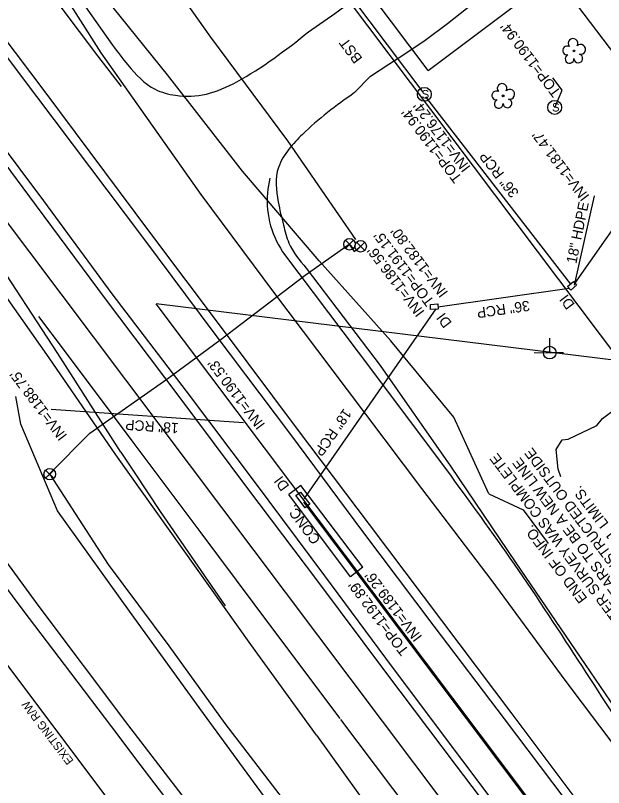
# Model space of a CAD drawing. Extents: x 1262092 to 1264624, y 774970 to 778314.
# Drawn here: x 1263816.2 to 1264043.6, y 775725.9 to 776024.1 of the extents above; entities that cross this region are included whole.
import ezdxf

# ---------------------------------------------------------------- set-up
doc = ezdxf.new("R2010")
doc.units = 0
for name, color, linetype in [('COGO Default Parcel', 7, 'Continuous'), ('Exist Boundary City Limits', 7, 'Continuous'), ('Exist Horizontal Alignment', 7, 'Continuous'), ('Exist Horizontal Alignment Tick Small', 7, 'Continuous'), ('Exist Right of Way Easement Line', 7, 'Continuous'), ('Exist Right of Way Line', 7, 'Continuous'), ('Exist Right of Way Line Text', 7, 'Continuous'), ('Exist Roads Curbs', 7, 'Continuous'), ('Exist Roads EOP', 7, 'Continuous'), ('Exist Roads EOP Other', 7, 'Continuous'), ('Exist Roads EOT', 7, 'Continuous'), ('Exist Structure Minor Drop Inlet', 7, 'Continuous'), ('Exist Structure Minor Drop Inlet Text', 7, 'Continuous'), ('Exist Structure Minor Drop Inlet Top Elevation', 7, 'Continuous'), ('Exist Structure Minor Paved Ditch or Gutter', 7, 'Continuous'), ('Exist Structure Minor Paved Ditch or Gutter Text', 7, 'Continuous'), ('Exist Structure Minor Pipes HDPE 18 Inch', 7, 'Continuous'), ('Exist Structure Minor Pipes HDPE 18 Inch Invert', 7, 'Continuous'), ('Exist Structure Minor Pipes HDPE 18 Inch Text', 7, 'Continuous'), ('Exist Structure Minor Pipes RCP 18 Inch', 7, 'Continuous'), ('Exist Structure Minor Pipes RCP 18 Inch Invert', 7, 'Continuous'), ('Exist Structure Minor Pipes RCP 18 Inch Text', 7, 'Continuous'), ('Exist Structure Minor Pipes RCP 36 Inch', 7, 'Continuous'), ('Exist Structure Minor Pipes RCP 36 Inch Invert', 7, 'Continuous'), ('Exist Structure Minor Pipes RCP 36 Inch Text', 7, 'Continuous'), ('Exist Structure Minor Storm Sewer Manhole CELL', 7, 'Continuous'), ('Exist Structure Minor Storm Sewer Manhole Leader', 7, 'Continuous'), ('Exist Structure Minor Storm Sewer Manhole Top Elevation', 7, 'Continuous'), ('Exist Utilities Gas UG Line SUE LOS B', 7, 'Continuous'), ('Exist Utilities Gas UG Line SUE LOS B Leader', 7, 'Continuous'), ('Exist Utilities Power Joint Use Telephone CELL', 7, 'Continuous'), ('Exist Utilities Power UG Cable SUE LOS B', 7, 'Continuous'), ('Exist Utilities Telephone UG FO SUE LOS B', 7, 'Continuous'), ('Exist Utilities Water UG Line SUE LOS B', 7, 'Continuous'), ('Exist Utilities Water Valve CELL', 7, 'Continuous'), ('Prop Conc 5in Monolithic Keyed In Island', 7, 'Continuous'), ('Prop Horizontal Alignment', 7, 'Continuous'), ('Prop Lane Arrow CELL', 7, 'Continuous')]:
    doc.layers.add(name, color=color, linetype=linetype)

# ---------------------------------------------------------------- blocks, each defined once
blk = doc.blocks.new('EXIST STRUCTURE MINOR STORM SEWER MANHOLE')
at = {"layer": 'Exist Structure Minor Storm Sewer Manhole CELL'}
blk.add_circle((0, 0), 0.0539, dxfattribs=at)
blk.add_text('S', height=0.065, dxfattribs=at).set_placement((-0.0206, -0.032))
blk = doc.blocks.new('EXIST UTILITIES WATER VALVE')
at = {"layer": 'Exist Utilities Water Valve CELL'}
blk.add_lwpolyline([(0.0315, 0.0315), (-0.0315, -0.0315), (0, 0), (0.0315, -0.0315), (-0.0315, 0.0315)], dxfattribs=at)
blk.add_circle((0, 0), 0.0445, dxfattribs=at)

msp = doc.modelspace()

# ---------------------------------------------------------------- linework, layer by layer
at = {"layer": 'COGO Default Parcel'}
msp.add_line((1263602.12, 776600.93), (1264624.2, 775243.33), dxfattribs=at)
at = {"layer": 'Exist Boundary City Limits'}
for p in [(1264481.92, 775101.04), (1264482.79, 775837.54)]:
    msp.add_line(p, (1263870.58, 775912.68), dxfattribs=at)
at = {"layer": 'Exist Horizontal Alignment'}
msp.add_line((1264460.35, 775084.79), (1262255.05, 778012.66), dxfattribs=at)
at = {"layer": 'Exist Horizontal Alignment Tick Small'}
for p, q in [((1264032.15, 776010.44), (1264032.15, 776010.44)), ((1264004.74, 775993.09), (1264004.74, 775993.09))]:
    msp.add_line(p, q, dxfattribs=at)
for centre in [(1264032.15, 776010.44), (1264004.74, 775993.09)]:
    msp.add_circle(centre, 0.326, dxfattribs=at)
for centre, radius, start, end in [((1264031.76, 776013.32), 1.86, 330.1651, 219.7134), ((1264034.7, 776011.03), 1.9, 257.1011, 134.1999), ((1264029.54, 776010.6), 1.73, 62.6636, 279.3457), ((1264030.44, 776007.32), 1.69, 111.5671, 6.231), ((1264033.82, 776007.54), 1.7, 181.2822, 74.56), ((1264004.35, 775995.96), 1.86, 330.1651, 219.7134), ((1264002.13, 775993.24), 1.73, 62.6636, 279.3457), ((1264007.29, 775993.67), 1.9, 257.1011, 134.1999), ((1264006.41, 775990.19), 1.7, 181.2822, 74.56), ((1264003.03, 775989.97), 1.69, 111.5671, 6.231)]:
    msp.add_arc(centre, radius, start, end, dxfattribs=at)
at = {"layer": 'Exist Right of Way Easement Line'}
for q in [(1263824.78, 776204.04), (1264214.93, 776182.35)]:
    msp.add_line((1263975.74, 776002.86), q, dxfattribs=at)
at = {"layer": 'Exist Right of Way Line'}
for p, q in [((1263590.4, 776500.74), (1264585.76, 775179.25)), ((1263350.65, 776386.89), (1264378.08, 775022.83))]:
    msp.add_line(p, q, dxfattribs=at)
at = {"layer": 'Exist Roads Curbs'}
msp.add_lwpolyline([(1263757.6, 775843.56), (1263765.24, 775849.21), (1263773.12, 775854.75), (1263785.33, 775838.83), (1263795.95, 775824.85), (1263806.14, 775811.47), (1263819.07, 775794.46), (1263837.41, 775770.15), (1263853.25, 775749.38), (1263864.32, 775734.73), (1263880.92, 775712.97), (1263893.02, 775697.01), (1263909.11, 775675.95)], dxfattribs=at)
at = {"layer": 'Exist Roads EOP'}
for points in [[(1263549.45, 776320.86), (1263578.64, 776283.05), (1263606.19, 776245.65), (1263633.43, 776209.7), (1263659.27, 776175.1), (1263687.76, 776137.36), (1263716.42, 776099.4), (1263744.97, 776061.42), (1263771.41, 776026.48), (1263799.02, 775989.75), (1263826.98, 775952.54), (1263853.49, 775916.6), (1263882.15, 775878.99), (1263908.85, 775843.6), (1263935.68, 775807.66), (1263961.78, 775772.43), (1263989.03, 775736.19), (1264015.83, 775700.49)], [(1263932.62, 775746.16), (1263907.22, 775781.13), (1263880.78, 775818.18), (1263855.02, 775854.38), (1263829.26, 775891.92), (1263802.28, 775930.04), (1263772.9, 775971.35), (1263744.47, 776010.02), (1263717.44, 776046.09), (1263689.42, 776083.28), (1263663.14, 776118.45), (1263634.69, 776156.35), (1263606.67, 776193.31), (1263579.83, 776228.89), (1263551.82, 776266.21), (1263523.51, 776303.26)], [(1263635.67, 776235.21), (1263664.15, 776199.52), (1263694.11, 776162.22), (1263723.19, 776125.55), (1263739.53, 776104.93), (1263766.81, 776069.09), (1263796.15, 776030.19), (1263824.31, 775992.83), (1263865.34, 775938.5), (1263893.23, 775901.06), (1263922.52, 775862.2), (1263949.95, 775825.28), (1263977.99, 775788.17), (1264005.13, 775752.44), (1264032.99, 775715.55), (1264060.75, 775678.62), (1264088.38, 775641.53), (1264133.95, 775582.22)], [(1263749.6, 776164.9), (1263758.59, 776150.74), (1263772.63, 776130.47), (1263800.11, 776089.27), (1263826.34, 776051.57), (1263853.69, 776012.65)], [(1263928.62, 775926.46), (1263957.2, 775888.94), (1263984.37, 775849.97), (1264009.69, 775812.65), (1264036.52, 775773.35), (1264061.61, 775736.64), (1264089.12, 775695.12), (1264113.81, 775661.2), (1264140.49, 775625.83), (1264158.69, 775601.4), (1264188.06, 775562.53), (1264215.32, 775526.57), (1264242.02, 775490.86), (1264270.63, 775453.04), (1264299.34, 775414.94), (1264328.5, 775376.44), (1264356.79, 775338.17)], [(1263932.62, 775746.16), (1263958.96, 775709.31), (1263986.71, 775670.81), (1264015.62, 775632.49), (1264042.88, 775595.85)]]:
    msp.add_lwpolyline(points, dxfattribs=at)
for points in [[(1263853.69, 776012.65), (1263859.63, 776005.02), (1263870.2, 775995.62), (1263878.04, 775993.3), (1263890, 775993.79), (1263901.73, 775998.49), (1263929.54, 776017.8)], [(1263947.26, 775994.36), (1263927.12, 775978.19), (1263921.94, 775972.47), (1263917.86, 775965.42), (1263917.75, 775952.13), (1263919.8, 775943.17), (1263921.9, 775936.19), (1263928.62, 775926.46)]]:
    msp.add_spline(points, degree=3, dxfattribs=at)
at = {"layer": 'Exist Roads EOP Other'}
for points in [[(1263929.54, 776017.8), (1263939.71, 776024.94), (1263949.33, 776032.09), (1263954.8, 776035.88), (1263956.3, 776036.71), (1263961.74, 776041.19), (1263968.51, 776047.63), (1263969.96, 776050.21), (1263971.05, 776052.75), (1263971.82, 776056.8), (1263972.66, 776060.04), (1263973.01, 776062.08), (1263972.7, 776063.35)], [(1263947.26, 775994.36), (1263953.48, 776000.71), (1263953.48, 776000.71), (1263960.57, 776005.38), (1263965.59, 776008.58), (1263974.55, 776014.6), (1263983.22, 776021.07), (1263990.61, 776026.78), (1264001.49, 776035.16), (1264011.13, 776042.77), (1264025.97, 776054.06), (1264026.67, 776054.61)]]:
    msp.add_lwpolyline(points, dxfattribs=at)
at = {"layer": 'Exist Roads EOT'}
msp.add_line((1263914.47, 775961.23), (1263913.81, 775957.07), dxfattribs=at)
for points in [[(1263547.41, 776319.35), (1263576.24, 776281.29), (1263604.19, 776244.09), (1263631.09, 776207.94), (1263656.99, 776173.37), (1263685.52, 776135.66), (1263714.31, 776097.83), (1263742.76, 776059.89), (1263768.93, 776024.55), (1263796.44, 775987.83), (1263824.18, 775950.65), (1263850.91, 775914.68), (1263879.38, 775876.92), (1263905.94, 775841.45), (1263932.91, 775805.54), (1263959.26, 775770.48), (1263986.52, 775734.29), (1264013.59, 775698.59)], [(1263856.9, 775855.42), (1263832.57, 775893.57), (1263806.47, 775933.16), (1263775.97, 775973.86), (1263747.33, 776012.37), (1263720.42, 776048.47), (1263692.76, 776085.49), (1263666.25, 776120.73), (1263637.69, 776158.55), (1263609.65, 776195.5), (1263582.74, 776231.15), (1263554.78, 776268.52), (1263526.53, 776305.86)], [(1263634.71, 776293.29), (1263661.92, 776255.81), (1263688.91, 776219.66), (1263718.75, 776179.84), (1263747.13, 776142.27), (1263762.04, 776122.53), (1263790.78, 776084.44), (1263819.18, 776046.81), (1263847.86, 776008.49), (1263857.04, 775996.7)], [(1263607.01, 776274.46), (1263637.64, 776236.73), (1263666.33, 776201.02), (1263696.03, 776164.2), (1263725.98, 776127.31), (1263742.41, 776107.39), (1263769.94, 776071.32), (1263798.94, 776032.46), (1263827.52, 775994.61), (1263868.02, 775940.4), (1263896.06, 775903.09), (1263925.16, 775864.32), (1263952.94, 775827.49), (1263980.85, 775790.42), (1264008.12, 775754.34), (1264035.58, 775717.72), (1264063.46, 775680.83), (1264091.3, 775643.74), (1264117.07, 775609.33), (1264137.68, 775581.96)], [(1263742.49, 776168.2), (1263771.27, 776129.47), (1263799.2, 776088.97), (1263823.8, 776049.73), (1263849.17, 776009.73), (1263887.89, 775955), (1263915.93, 775917.26), (1263944.39, 775879.47), (1263973.23, 775841.39), (1264000.39, 775805.7), (1264028.66, 775767.4), (1264055.46, 775731.81), (1264085.03, 775692.75)], [(1263919.48, 775932.85), (1263925.71, 775924.48), (1263954.19, 775886.75), (1263982.67, 775848.77)], [(1263941.71, 775752.58), (1263915.36, 775787.7), (1263887.96, 775824.31), (1263861.64, 775859.28), (1263835.13, 775894.73), (1263825.21, 775907.82)], [(1263856.9, 775855.42), (1263862.08, 775847.77), (1263872.16, 775832.52), (1263897.21, 775796.05)], [(1264446.09, 775083.45), (1264419.18, 775119.01), (1264392.54, 775154.06), (1264369.93, 775183.78), (1264343.71, 775218.57), (1264317, 775253.46), (1264292.67, 775285.65), (1264265.72, 775321.45), (1264237.79, 775358.61), (1264211.14, 775394.4), (1264184.66, 775429.54), (1264159.42, 775463.25), (1264133.92, 775497.47), (1264108.52, 775531.19), (1264082.14, 775566.55), (1264057.31, 775599.4), (1264024.24, 775643.38), (1263996.61, 775679.88), (1263968.79, 775716.67), (1263941.99, 775752.17)]]:
    msp.add_lwpolyline(points, dxfattribs=at)
msp.add_ellipse((1263948.55, 775952.33), major_axis=(-24.6, 25.05), ratio=0.996458, start_param=0.660697, end_param=1.385501, dxfattribs=at)
msp.add_spline([(1263982.67, 775848.77), (1264008.98, 775812.13), (1264035.24, 775772.65), (1264059.51, 775735.12)], degree=3, dxfattribs=at)
at = {"layer": 'Exist Structure Minor Drop Inlet'}
for points in [[(1264031.9, 775921.35), (1264033.14, 775919.89), (1264030.9, 775917.95), (1264029.65, 775919.39), (1264031.9, 775921.35)], [(1263979.59, 775910.72), (1263976.72, 775910.56), (1263976.61, 775912.53), (1263979.48, 775912.69), (1263979.59, 775910.72)], [(1263928.17, 775833.97), (1263924.59, 775838.66), (1263926.36, 775840.01), (1263929.94, 775835.32), (1263928.17, 775833.97)]]:
    msp.add_lwpolyline(points, dxfattribs=at)
at = {"layer": 'Exist Structure Minor Paved Ditch or Gutter'}
for p, q in [((1263926.58, 775842.61), (1263921.89, 775839.06)), ((1263950.53, 775810.96), (1263926.58, 775842.61)), ((1263945.71, 775807.31), (1263921.89, 775839.06)), ((1263950.53, 775810.96), (1263945.71, 775807.31))]:
    msp.add_line(p, q, dxfattribs=at)
at = {"layer": 'Exist Structure Minor Pipes HDPE 18 Inch'}
msp.add_line((1264032.37, 775919.97), (1264040.12, 775954.4), dxfattribs=at)
at = {"layer": 'Exist Structure Minor Pipes RCP 18 Inch'}
for p, q in [((1263978.66, 775910.75), (1263927.69, 775837.41)), ((1263904.34, 775866.75), (1263829.93, 775871.9)), ((1264151.4, 775539.1), (1263927.62, 775836.16))]:
    msp.add_line(p, q, dxfattribs=at)
at = {"layer": 'Exist Structure Minor Pipes RCP 36 Inch'}
for p, q in [((1263762.85, 776274.58), (1263973.73, 775994.48)), ((1264032.52, 775920.62), (1264203.17, 776165.23)), ((1263974.7, 775992.71), (1264030.78, 775920.37)), ((1264030.28, 775918.67), (1263979.55, 775911.49))]:
    msp.add_line(p, q, dxfattribs=at)
at = {"layer": 'Exist Structure Minor Storm Sewer Manhole Leader'}
msp.add_lwpolyline([(1264024.68, 775988.63), (1264027.61, 775995.24), (1264024, 776000.03)], dxfattribs=at)
at = {"layer": 'Exist Utilities Gas UG Line SUE LOS B'}
msp.add_lwpolyline([(1263999.19, 775839.39), (1263985.7, 775869), (1263961.35, 775898.49), (1263933.55, 775929.39), (1263903.92, 775964.01), (1263874.9, 776001.17), (1263844.84, 776038.67), (1263814.72, 776080.57), (1263786.93, 776117.1), (1263768.77, 776141.15), (1263740.07, 776178.28), (1263709.03, 776220.12), (1263678.63, 776261.22), (1263654.09, 776299.54), (1263639.97, 776350.31), (1263613.73, 776383.62), (1263581.55, 776427.09), (1263558.06, 776458.02), (1263528.1, 776503.73), (1263523.32, 776512.13)], dxfattribs=at)
at = {"layer": 'Exist Utilities Gas UG Line SUE LOS B Leader'}
msp.add_lwpolyline([(1263999.19, 775839.39), (1264012.43, 775833.12), (1264022.21, 775820.13)], dxfattribs=at)
at = {"layer": 'Exist Utilities Power Joint Use Telephone CELL'}
msp.add_line((1264022.74, 775893.9), (1264022.74, 775893.9), dxfattribs=at)
msp.add_lwpolyline([(1264016.8, 775893.9), (1264028.14, 775893.86), (1264022.74, 775893.88), (1264022.74, 775899.52)], dxfattribs=at)
msp.add_circle((1264022.74, 775893.91), 2.45, dxfattribs=at)
at = {"layer": 'Exist Utilities Power UG Cable SUE LOS B'}
msp.add_lwpolyline([(1263969.57, 775513.14), (1263984.13, 775518.47), (1263990.91, 775517.89), (1264003.85, 775526.02), (1264010.62, 775536.96), (1264003.82, 775563.37), (1263976.28, 775599.38), (1263948.69, 775636.38), (1263920.39, 775671.17), (1263887.51, 775714.06), (1263887.5, 775714.1), (1263859.69, 775750.28), (1263825.01, 775796.28), (1263790.77, 775842.97), (1263768.46, 775865)], dxfattribs=at)
at = {"layer": 'Exist Utilities Telephone UG FO SUE LOS B'}
msp.add_lwpolyline([(1264412.43, 775054.27), (1264383.09, 775084.33), (1264350.27, 775127.37), (1264319.47, 775167.42), (1264288.52, 775206.2), (1264253.33, 775248.38), (1264233.02, 775276.08), (1264197.49, 775318.53), (1264165.2, 775359.15), (1264131.6, 775400.04), (1264102.3, 775438.18), (1264079.45, 775463.73), (1264046.01, 775506.17), (1264034.16, 775523.07), (1264026.26, 775546.1), (1264015.26, 775566.11), (1263989.3, 775607.52), (1263955.25, 775658.94), (1263921.26, 775710.27), (1263888.91, 775754.45), (1263860.31, 775793.96), (1263832.43, 775832.72), (1263818.26, 775866.25), (1263816.28, 775877)], dxfattribs=at)
at = {"layer": 'Exist Utilities Water UG Line SUE LOS B'}
for points in [[(1263947.84, 775937.63), (1263921.48, 775975.65), (1263891.78, 776015.72), (1263866.35, 776051.64), (1263834.78, 776093.68), (1263806.91, 776131.82), (1263785.84, 776159.4), (1263762.42, 776192.1), (1263728.85, 776233.86), (1263701.99, 776270.27), (1263670.29, 776315.62), (1263645.61, 776350.98), (1263620.38, 776389.35), (1263590.58, 776434.56), (1263568.12, 776469.9), (1263541.87, 776510.41), (1263521.01, 776540.13)], [(1263829.39, 775847), (1263844.97, 775862.83), (1263874.72, 775883.64), (1263895.25, 775898.76), (1263928.14, 775923.78), (1263945.24, 775935.8), (1263947.2, 775932.98), (1263949.66, 775935)], [(1263925.33, 775714.09), (1263897.28, 775750.61), (1263875.66, 775780.67), (1263852.09, 775812.08), (1263829.43, 775847.07)]]:
    msp.add_lwpolyline(points, dxfattribs=at)
at = {"layer": 'Prop Conc 5in Monolithic Keyed In Island'}
msp.add_lwpolyline([(1264027.06, 775845.84), (1264026.03, 775848.87), (1264025.2, 775856.4), (1264027.63, 775860.26), (1264029.84, 775860.47), (1264041.02, 775865.78), (1264043.21, 775868.42), (1264050.74, 775874.06), (1264058.2, 775875.71), (1264060.98, 775872.84), (1264072.85, 775874.55), (1264080.95, 775877.11), (1264087.97, 775873.46), (1264096.96, 775872.03), (1264106.86, 775873.8), (1264124.04, 775874.82), (1264144.99, 775876.65), (1264155.02, 775878.25), (1264162.24, 775876.31)], dxfattribs=at)

# ---------------------------------------------------------------- block references
at = {"layer": 'Exist Structure Minor Storm Sewer Manhole CELL', "xscale": 50, "yscale": 50}
for p in [(1263974.27, 775993.67), (1264024.68, 775988.63)]:
    msp.add_blockref('EXIST STRUCTURE MINOR STORM SEWER MANHOLE', p, dxfattribs=at)
at = {"layer": 'Exist Utilities Water Valve CELL', "xscale": 50, "yscale": 50}
for p in [(1263945.32, 775935.73), (1263949.65, 775934.96), (1263829.42, 775846.96)]:
    msp.add_blockref('EXIST UTILITIES WATER VALVE', p, dxfattribs=at)

# ---------------------------------------------------------------- texts
at = {"layer": 'Exist Right of Way Line Text'}
msp.add_text('EXISTING R/W', height=3.2, rotation=127.2046, dxfattribs=at).set_placement((1263838.81, 775736.24))
at = {"layer": 'Exist Structure Minor Drop Inlet Text'}
for p in [(1264032.62, 775912.49), (1263985.09, 775905.38), (1263922.27, 775842.35)]:
    msp.add_text('DI', height=4, rotation=126.9874, dxfattribs=at).set_placement(p)
at = {"layer": 'Exist Structure Minor Drop Inlet Top Elevation'}
for s, p in [("TOP=1191.15'", (1263978.31, 775913.78)), ("TOP=1192.89'", (1263968.52, 775778.81))]:
    msp.add_text(s, height=4, rotation=126.9874, dxfattribs=at).set_placement(p)
at = {"layer": 'Exist Structure Minor Paved Ditch or Gutter Text'}
msp.add_text('CONC.', height=4, rotation=126.8664, dxfattribs=at).set_placement((1263934.37, 775821.74))
at = {"layer": 'Exist Structure Minor Pipes HDPE 18 Inch Invert'}
msp.add_text("INV=1181.47'", height=4, rotation=126.9874, dxfattribs=at).set_placement((1264038.3, 775954.34))
at = {"layer": 'Exist Structure Minor Pipes HDPE 18 Inch Text'}
msp.add_text('18" HDPE', height=4, rotation=78.3204, dxfattribs=at).set_placement((1264033.03, 775928.02))
at = {"layer": 'Exist Structure Minor Pipes RCP 18 Inch Invert'}
for s, p in [("INV=1186.56'", (1263974.54, 775909.63)), ("INV=1190.53'", (1263912.88, 775866.12)), ("INV=1188.75'", (1263836.36, 775861.82)), ("INV=1189.26'", (1263973.63, 775784.13))]:
    msp.add_text(s, height=4, rotation=126.9874, dxfattribs=at).set_placement(p)
at = {"layer": 'Exist Structure Minor Pipes RCP 18 Inch Text'}
for rotation, p in [(234.9586, (1263943.23, 775872.61)), (176.0427, (1263879.39, 775866.64))]:
    msp.add_text('18" RCP', height=4, rotation=rotation, dxfattribs=at).set_placement(p)
at = {"layer": 'Exist Structure Minor Pipes RCP 36 Inch Invert'}
for s, p in [("INV=1176.24'", (1263992.34, 775965.53)), ("INV=1182.80'", (1263983.65, 775917.12))]:
    msp.add_text(s, height=4, rotation=126.9874, dxfattribs=at).set_placement(p)
at = {"layer": 'Exist Structure Minor Pipes RCP 36 Inch Text'}
for rotation, p in [(127.8146, (1264011.06, 775955.7)), (188.1239, (1264014.73, 775914.04))]:
    msp.add_text('36" RCP', height=4, rotation=rotation, dxfattribs=at).set_placement(p)
at = {"layer": 'Exist Structure Minor Storm Sewer Manhole Top Elevation'}
for rotation, p in [(126.9746, (1264027.29, 775994.53)), (126.9874, (1263989.05, 775961.39))]:
    msp.add_text("TOP=1190.94'", height=4, rotation=rotation, dxfattribs=at).set_placement(p)
at = {"layer": 'Prop Horizontal Alignment'}
msp.add_text('BST', height=4, rotation=126.9874, dxfattribs=at).set_placement((1263950.52, 776007.56))
msp.add_text('BST', height=4, rotation=126.9874, dxfattribs=at).set_placement((1263950.52, 776007.56))
at = {"layer": 'Prop Lane Arrow CELL'}
for s, p in [('*NOTE* AFTER SURVEY WAS COMPLETE ', (1264066.29, 775770.65)), ('BEING CONSTRUCTED OUTSIDE ', (1264066.69, 775790.07)), ('THERE APPEARS TO BE A NEW LINE ', (1264068.3, 775777.96)), ('PROJ. LIMITS.', (1264056.1, 775814.1)), ('END OF INFO.', (1264037.46, 775798.96))]:
    msp.add_text(s, height=4, rotation=126.9874, dxfattribs=at).set_placement(p)

doc.saveas('drawing.dxf')
